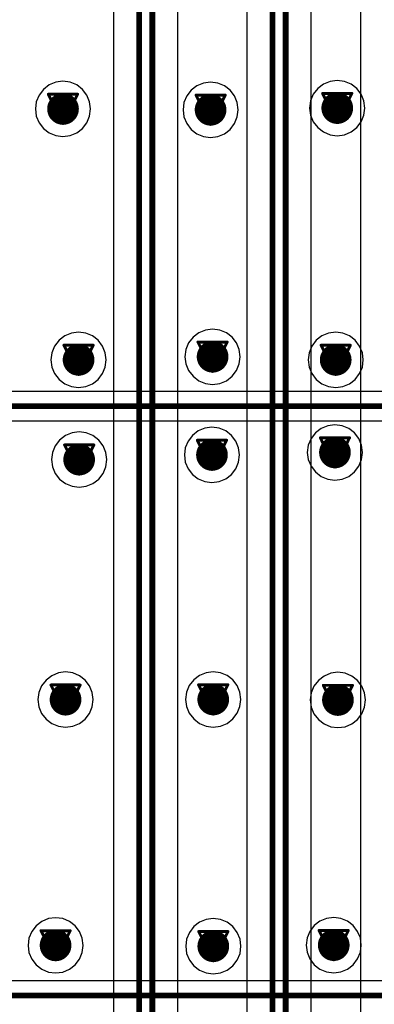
# Model space of a CAD drawing. Header units: millimetres. Extents: x 138 to 555, y 26 to 334.
# Tile 493 of 656: x 282 to 288, y 172 to 189. Entities that reach past the tile are written whole.
import ezdxf

# ---------------------------------------------------------------- set-up
doc = ezdxf.new("R2010")
doc.units = ezdxf.units.MM
for name, color, linetype in [('BottomLayer', 5, 'Continuous'), ('DrillDrawing', 1, 'Continuous'), ('MidLayer1', 16, 'Continuous'), ('MidLayer2', 76, 'Continuous'), ('MidLayer3', 90, 'Continuous'), ('MidLayer4', 156, 'Continuous'), ('MultiLayer', 9, 'Continuous'), ('TopLayer', 1, 'Continuous'), ('ViaHoleLayer', 16, 'Continuous')]:
    doc.layers.add(name, color=color, linetype=linetype)

msp = doc.modelspace()

# ---------------------------------------------------------------- linework, layer by layer
at = {"layer": 'BottomLayer'}
for p, q in [((318.027, 182.465), (268.01, 182.465)), ((268.007, 181.955), (318.027, 181.955)), ((330.784, 172.248), (269.165, 172.248))]:
    msp.add_line(p, q, dxfattribs=at)
at = {"layer": 'BottomLayer', "const_width": 0.275}
for points in [[(282.423, 187.363, 1), (282.698, 187.363, 1)], [(284.984, 187.348, 1), (285.259, 187.348, 1)], [(287.182, 187.378, 1), (287.457, 187.378, 1)], [(285.019, 183.067, 1), (285.294, 183.067, 1)], [(282.693, 183.013, 1), (282.968, 183.013, 1)], [(287.155, 183.013, 1), (287.43, 183.013, 1)], [(285.008, 181.365, 1), (285.283, 181.365, 1)], [(287.142, 181.408, 1), (287.417, 181.408, 1)], [(282.703, 181.284, 1), (282.978, 181.284, 1)], [(282.467, 177.123, 1), (282.742, 177.123, 1)], [(285.03, 177.126, 1), (285.305, 177.126, 1)], [(287.194, 177.117, 1), (287.469, 177.117, 1)], [(282.294, 172.863, 1), (282.569, 172.863, 1)], [(285.031, 172.848, 1), (285.306, 172.848, 1)], [(287.121, 172.867, 1), (287.396, 172.867, 1)]]:
    msp.add_lwpolyline(points, format="xyb", close=True, dxfattribs=at)
at = {"layer": 'BottomLayer', "const_width": 0.1}
for points in [[(268.007, 182.21), (318.462, 182.21)], [(269.165, 171.993), (331.219, 171.993)]]:
    msp.add_lwpolyline(points, dxfattribs=at)
at = {"layer": 'DrillDrawing', "const_width": 0.0508}
for points in [[(282.306, 187.617), (282.814, 187.617)], [(282.306, 187.617), (282.56, 187.109)], [(282.56, 187.109), (282.814, 187.617)], [(284.868, 187.602), (285.376, 187.602)], [(284.868, 187.602), (285.122, 187.094)], [(285.122, 187.094), (285.376, 187.602)], [(287.065, 187.632), (287.573, 187.632)], [(287.065, 187.632), (287.319, 187.124)], [(287.319, 187.124), (287.573, 187.632)], [(282.408, 187.515), (282.713, 187.515)], [(282.408, 187.515), (282.56, 187.211)], [(282.56, 187.211), (282.713, 187.515)], [(284.969, 187.5), (285.274, 187.5)], [(284.969, 187.5), (285.122, 187.196)], [(285.122, 187.196), (285.274, 187.5)], [(287.167, 187.531), (287.472, 187.531)], [(287.167, 187.531), (287.319, 187.226)], [(287.319, 187.226), (287.472, 187.531)], [(284.902, 183.321), (285.41, 183.321)], [(284.902, 183.321), (285.156, 182.813)], [(285.156, 182.813), (285.41, 183.321)], [(282.576, 183.267), (283.084, 183.267)], [(282.576, 183.267), (282.83, 182.759)], [(282.678, 183.166), (282.982, 183.166)], [(282.678, 183.166), (282.83, 182.861)], [(282.83, 182.759), (283.084, 183.267)], [(282.83, 182.861), (282.982, 183.166)], [(285.004, 183.22), (285.308, 183.22)], [(285.004, 183.22), (285.156, 182.915)], [(285.156, 182.915), (285.308, 183.22)], [(287.039, 183.267), (287.547, 183.267)], [(287.039, 183.267), (287.293, 182.759)], [(287.14, 183.166), (287.445, 183.166)], [(287.14, 183.166), (287.293, 182.861)], [(287.293, 182.759), (287.547, 183.267)], [(287.293, 182.861), (287.445, 183.166)], [(284.891, 181.619), (285.399, 181.619)], [(284.891, 181.619), (285.145, 181.111)], [(285.145, 181.111), (285.399, 181.619)], [(287.025, 181.662), (287.533, 181.662)], [(287.025, 181.662), (287.279, 181.154)], [(287.279, 181.154), (287.533, 181.662)], [(282.587, 181.538), (283.095, 181.538)], [(282.587, 181.538), (282.841, 181.03)], [(282.689, 181.436), (282.993, 181.436)], [(282.689, 181.436), (282.841, 181.132)], [(282.841, 181.03), (283.095, 181.538)], [(282.841, 181.132), (282.993, 181.436)], [(284.993, 181.517), (285.298, 181.517)], [(284.993, 181.517), (285.145, 181.213)], [(285.145, 181.213), (285.298, 181.517)], [(287.127, 181.56), (287.432, 181.56)], [(287.127, 181.56), (287.279, 181.256)], [(287.279, 181.256), (287.432, 181.56)], [(282.35, 177.377), (282.858, 177.377)], [(282.35, 177.377), (282.604, 176.869)], [(282.604, 176.869), (282.858, 177.377)], [(284.913, 177.38), (285.421, 177.38)], [(284.913, 177.38), (285.167, 176.872)], [(285.167, 176.872), (285.421, 177.38)], [(287.077, 177.371), (287.585, 177.371)], [(287.077, 177.371), (287.331, 176.863)], [(287.331, 176.863), (287.585, 177.371)], [(282.452, 177.276), (282.757, 177.276)], [(282.452, 177.276), (282.604, 176.971)], [(282.604, 176.971), (282.757, 177.276)], [(285.015, 177.278), (285.32, 177.278)], [(285.015, 177.278), (285.167, 176.974)], [(285.167, 176.974), (285.32, 177.278)], [(287.179, 177.27), (287.484, 177.27)], [(287.179, 177.27), (287.331, 176.965)], [(287.331, 176.965), (287.484, 177.27)], [(282.178, 173.117), (282.686, 173.117)], [(282.178, 173.117), (282.432, 172.609)], [(282.432, 172.609), (282.686, 173.117)], [(284.915, 173.102), (285.423, 173.102)], [(284.915, 173.102), (285.169, 172.594)], [(285.169, 172.594), (285.423, 173.102)], [(287.004, 173.121), (287.512, 173.121)], [(287.004, 173.121), (287.258, 172.613)], [(287.258, 172.613), (287.512, 173.121)], [(282.279, 173.015), (282.584, 173.015)], [(282.279, 173.015), (282.432, 172.71)], [(282.432, 172.71), (282.584, 173.015)], [(285.016, 173.001), (285.321, 173.001)], [(285.016, 173.001), (285.169, 172.696)], [(285.169, 172.696), (285.321, 173.001)], [(287.106, 173.019), (287.411, 173.019)], [(287.106, 173.019), (287.258, 172.714)], [(287.258, 172.714), (287.411, 173.019)]]:
    msp.add_lwpolyline(points, dxfattribs=at)
at = {"layer": 'DrillDrawing', "const_width": 0.0254}
for points in [[(282.294, 187.617, 1), (282.319, 187.617, 1)], [(282.294, 187.617, 1), (282.319, 187.617, 1)], [(282.802, 187.617, 1), (282.827, 187.617, 1)], [(282.802, 187.617, 1), (282.827, 187.617, 1)], [(284.855, 187.602, 1), (284.88, 187.602, 1)], [(284.855, 187.602, 1), (284.88, 187.602, 1)], [(285.363, 187.602, 1), (285.388, 187.602, 1)], [(285.363, 187.602, 1), (285.388, 187.602, 1)], [(287.053, 187.632, 1), (287.078, 187.632, 1)], [(287.053, 187.632, 1), (287.078, 187.632, 1)], [(287.561, 187.632, 1), (287.586, 187.632, 1)], [(287.561, 187.632, 1), (287.586, 187.632, 1)], [(282.395, 187.515, 1), (282.421, 187.515, 1)], [(282.395, 187.515, 1), (282.421, 187.515, 1)], [(282.7, 187.515, 1), (282.725, 187.515, 1)], [(282.7, 187.515, 1), (282.725, 187.515, 1)], [(284.957, 187.5, 1), (284.982, 187.5, 1)], [(284.957, 187.5, 1), (284.982, 187.5, 1)], [(285.261, 187.5, 1), (285.287, 187.5, 1)], [(285.261, 187.5, 1), (285.287, 187.5, 1)], [(287.154, 187.531, 1), (287.18, 187.531, 1)], [(287.154, 187.531, 1), (287.18, 187.531, 1)], [(287.459, 187.531, 1), (287.484, 187.531, 1)], [(287.459, 187.531, 1), (287.484, 187.531, 1)], [(287.307, 187.226, 1), (287.332, 187.226, 1)], [(287.307, 187.226, 1), (287.332, 187.226, 1)], [(282.548, 187.211, 1), (282.573, 187.211, 1)], [(282.548, 187.211, 1), (282.573, 187.211, 1)], [(282.548, 187.109, 1), (282.573, 187.109, 1)], [(282.548, 187.109, 1), (282.573, 187.109, 1)], [(285.109, 187.196, 1), (285.134, 187.196, 1)], [(285.109, 187.196, 1), (285.134, 187.196, 1)], [(285.109, 187.094, 1), (285.134, 187.094, 1)], [(285.109, 187.094, 1), (285.134, 187.094, 1)], [(287.307, 187.124, 1), (287.332, 187.124, 1)], [(287.307, 187.124, 1), (287.332, 187.124, 1)], [(284.889, 183.321, 1), (284.915, 183.321, 1)], [(284.889, 183.321, 1), (284.915, 183.321, 1)], [(285.397, 183.321, 1), (285.423, 183.321, 1)], [(285.397, 183.321, 1), (285.423, 183.321, 1)], [(282.563, 183.267, 1), (282.589, 183.267, 1)], [(282.563, 183.267, 1), (282.589, 183.267, 1)], [(282.665, 183.166, 1), (282.69, 183.166, 1)], [(282.665, 183.166, 1), (282.69, 183.166, 1)], [(282.97, 183.166, 1), (282.995, 183.166, 1)], [(282.97, 183.166, 1), (282.995, 183.166, 1)], [(283.071, 183.267, 1), (283.097, 183.267, 1)], [(283.071, 183.267, 1), (283.097, 183.267, 1)], [(284.991, 183.22, 1), (285.016, 183.22, 1)], [(284.991, 183.22, 1), (285.016, 183.22, 1)], [(285.296, 183.22, 1), (285.321, 183.22, 1)], [(285.296, 183.22, 1), (285.321, 183.22, 1)], [(287.026, 183.267, 1), (287.051, 183.267, 1)], [(287.026, 183.267, 1), (287.051, 183.267, 1)], [(287.128, 183.166, 1), (287.153, 183.166, 1)], [(287.128, 183.166, 1), (287.153, 183.166, 1)], [(287.432, 183.166, 1), (287.458, 183.166, 1)], [(287.432, 183.166, 1), (287.458, 183.166, 1)], [(287.534, 183.267, 1), (287.559, 183.267, 1)], [(287.534, 183.267, 1), (287.559, 183.267, 1)], [(282.817, 182.861, 1), (282.843, 182.861, 1)], [(282.817, 182.861, 1), (282.843, 182.861, 1)], [(285.143, 182.915, 1), (285.169, 182.915, 1)], [(285.143, 182.915, 1), (285.169, 182.915, 1)], [(285.143, 182.813, 1), (285.169, 182.813, 1)], [(285.143, 182.813, 1), (285.169, 182.813, 1)], [(287.28, 182.861, 1), (287.305, 182.861, 1)], [(287.28, 182.861, 1), (287.305, 182.861, 1)], [(282.817, 182.759, 1), (282.843, 182.759, 1)], [(282.817, 182.759, 1), (282.843, 182.759, 1)], [(287.28, 182.759, 1), (287.305, 182.759, 1)], [(287.28, 182.759, 1), (287.305, 182.759, 1)], [(284.879, 181.619, 1), (284.904, 181.619, 1)], [(284.879, 181.619, 1), (284.904, 181.619, 1)], [(285.387, 181.619, 1), (285.412, 181.619, 1)], [(285.387, 181.619, 1), (285.412, 181.619, 1)], [(287.013, 181.662, 1), (287.038, 181.662, 1)], [(287.013, 181.662, 1), (287.038, 181.662, 1)], [(287.521, 181.662, 1), (287.546, 181.662, 1)], [(287.521, 181.662, 1), (287.546, 181.662, 1)], [(282.574, 181.538, 1), (282.6, 181.538, 1)], [(282.574, 181.538, 1), (282.6, 181.538, 1)], [(282.676, 181.436, 1), (282.701, 181.436, 1)], [(282.676, 181.436, 1), (282.701, 181.436, 1)], [(282.981, 181.436, 1), (283.006, 181.436, 1)], [(282.981, 181.436, 1), (283.006, 181.436, 1)], [(283.082, 181.538, 1), (283.108, 181.538, 1)], [(283.082, 181.538, 1), (283.108, 181.538, 1)], [(284.98, 181.517, 1), (285.006, 181.517, 1)], [(284.98, 181.517, 1), (285.006, 181.517, 1)], [(285.285, 181.517, 1), (285.31, 181.517, 1)], [(285.285, 181.517, 1), (285.31, 181.517, 1)], [(287.114, 181.56, 1), (287.14, 181.56, 1)], [(287.114, 181.56, 1), (287.14, 181.56, 1)], [(287.419, 181.56, 1), (287.445, 181.56, 1)], [(287.419, 181.56, 1), (287.445, 181.56, 1)], [(287.267, 181.256, 1), (287.292, 181.256, 1)], [(287.267, 181.256, 1), (287.292, 181.256, 1)], [(282.828, 181.132, 1), (282.854, 181.132, 1)], [(282.828, 181.132, 1), (282.854, 181.132, 1)], [(285.133, 181.213, 1), (285.158, 181.213, 1)], [(285.133, 181.213, 1), (285.158, 181.213, 1)], [(285.133, 181.111, 1), (285.158, 181.111, 1)], [(285.133, 181.111, 1), (285.158, 181.111, 1)], [(287.267, 181.154, 1), (287.292, 181.154, 1)], [(287.267, 181.154, 1), (287.292, 181.154, 1)], [(282.828, 181.03, 1), (282.854, 181.03, 1)], [(282.828, 181.03, 1), (282.854, 181.03, 1)], [(282.338, 177.377, 1), (282.363, 177.377, 1)], [(282.338, 177.377, 1), (282.363, 177.377, 1)], [(282.846, 177.377, 1), (282.871, 177.377, 1)], [(282.846, 177.377, 1), (282.871, 177.377, 1)], [(284.9, 177.38, 1), (284.926, 177.38, 1)], [(284.9, 177.38, 1), (284.926, 177.38, 1)], [(285.408, 177.38, 1), (285.434, 177.38, 1)], [(285.408, 177.38, 1), (285.434, 177.38, 1)], [(287.065, 177.371, 1), (287.09, 177.371, 1)], [(287.065, 177.371, 1), (287.09, 177.371, 1)], [(287.573, 177.371, 1), (287.598, 177.371, 1)], [(287.573, 177.371, 1), (287.598, 177.371, 1)], [(282.439, 177.276, 1), (282.465, 177.276, 1)], [(282.439, 177.276, 1), (282.465, 177.276, 1)], [(282.744, 177.276, 1), (282.769, 177.276, 1)], [(282.744, 177.276, 1), (282.769, 177.276, 1)], [(285.002, 177.278, 1), (285.027, 177.278, 1)], [(285.002, 177.278, 1), (285.027, 177.278, 1)], [(285.307, 177.278, 1), (285.332, 177.278, 1)], [(285.307, 177.278, 1), (285.332, 177.278, 1)], [(287.166, 177.27, 1), (287.192, 177.27, 1)], [(287.166, 177.27, 1), (287.192, 177.27, 1)], [(287.471, 177.27, 1), (287.496, 177.27, 1)], [(287.471, 177.27, 1), (287.496, 177.27, 1)], [(282.592, 176.971, 1), (282.617, 176.971, 1)], [(282.592, 176.971, 1), (282.617, 176.971, 1)], [(282.592, 176.869, 1), (282.617, 176.869, 1)], [(282.592, 176.869, 1), (282.617, 176.869, 1)], [(285.154, 176.974, 1), (285.18, 176.974, 1)], [(285.154, 176.974, 1), (285.18, 176.974, 1)], [(285.154, 176.872, 1), (285.18, 176.872, 1)], [(285.154, 176.872, 1), (285.18, 176.872, 1)], [(287.319, 176.965, 1), (287.344, 176.965, 1)], [(287.319, 176.965, 1), (287.344, 176.965, 1)], [(287.319, 176.863, 1), (287.344, 176.863, 1)], [(287.319, 176.863, 1), (287.344, 176.863, 1)], [(282.165, 173.117, 1), (282.19, 173.117, 1)], [(282.165, 173.117, 1), (282.19, 173.117, 1)], [(282.673, 173.117, 1), (282.698, 173.117, 1)], [(282.673, 173.117, 1), (282.698, 173.117, 1)], [(284.902, 173.102, 1), (284.927, 173.102, 1)], [(284.902, 173.102, 1), (284.927, 173.102, 1)], [(285.41, 173.102, 1), (285.435, 173.102, 1)], [(285.41, 173.102, 1), (285.435, 173.102, 1)], [(286.991, 173.121, 1), (287.017, 173.121, 1)], [(286.991, 173.121, 1), (287.017, 173.121, 1)], [(287.499, 173.121, 1), (287.525, 173.121, 1)], [(287.499, 173.121, 1), (287.525, 173.121, 1)], [(282.267, 173.015, 1), (282.292, 173.015, 1)], [(282.267, 173.015, 1), (282.292, 173.015, 1)], [(282.571, 173.015, 1), (282.597, 173.015, 1)], [(282.571, 173.015, 1), (282.597, 173.015, 1)], [(285.004, 173.001, 1), (285.029, 173.001, 1)], [(285.004, 173.001, 1), (285.029, 173.001, 1)], [(285.308, 173.001, 1), (285.334, 173.001, 1)], [(285.308, 173.001, 1), (285.334, 173.001, 1)], [(287.093, 173.019, 1), (287.118, 173.019, 1)], [(287.093, 173.019, 1), (287.118, 173.019, 1)], [(287.398, 173.019, 1), (287.423, 173.019, 1)], [(287.398, 173.019, 1), (287.423, 173.019, 1)], [(287.245, 172.714, 1), (287.271, 172.714, 1)], [(287.245, 172.714, 1), (287.271, 172.714, 1)], [(282.419, 172.71, 1), (282.444, 172.71, 1)], [(282.419, 172.71, 1), (282.444, 172.71, 1)], [(282.419, 172.609, 1), (282.444, 172.609, 1)], [(282.419, 172.609, 1), (282.444, 172.609, 1)], [(285.156, 172.696, 1), (285.181, 172.696, 1)], [(285.156, 172.696, 1), (285.181, 172.696, 1)], [(285.156, 172.594, 1), (285.181, 172.594, 1)], [(285.156, 172.594, 1), (285.181, 172.594, 1)], [(287.245, 172.613, 1), (287.271, 172.613, 1)], [(287.245, 172.613, 1), (287.271, 172.613, 1)]]:
    msp.add_lwpolyline(points, format="xyb", close=True, dxfattribs=at)
at = {"layer": 'MidLayer1'}
for p, q in [((282.321, 187.778), (282.221, 187.702)), ((282.436, 187.826), (282.321, 187.778)), ((282.56, 187.842), (282.436, 187.826)), ((282.684, 187.826), (282.56, 187.842)), ((282.8, 187.778), (282.684, 187.826)), ((282.899, 187.702), (282.8, 187.778)), ((284.882, 187.763), (284.783, 187.687)), ((284.998, 187.811), (284.882, 187.763)), ((285.122, 187.827), (284.998, 187.811)), ((285.246, 187.811), (285.122, 187.827)), ((285.361, 187.763), (285.246, 187.811)), ((285.46, 187.687), (285.361, 187.763)), ((287.08, 187.793), (286.981, 187.717)), ((287.195, 187.841), (287.08, 187.793)), ((287.319, 187.857), (287.195, 187.841)), ((287.443, 187.841), (287.319, 187.857)), ((287.559, 187.793), (287.443, 187.841)), ((287.658, 187.717), (287.559, 187.793)), ((282.145, 187.603), (282.097, 187.487)), ((282.221, 187.702), (282.145, 187.603)), ((282.975, 187.603), (282.899, 187.702)), ((283.023, 187.487), (282.975, 187.603)), ((284.707, 187.587), (284.659, 187.472)), ((284.783, 187.687), (284.707, 187.587)), ((285.537, 187.587), (285.46, 187.687)), ((285.584, 187.472), (285.537, 187.587)), ((286.904, 187.618), (286.857, 187.502)), ((286.981, 187.717), (286.904, 187.618)), ((287.734, 187.618), (287.658, 187.717)), ((287.782, 187.502), (287.734, 187.618)), ((282.097, 187.487), (282.081, 187.363)), ((283.039, 187.363), (283.023, 187.487)), ((284.659, 187.472), (284.643, 187.348)), ((285.601, 187.348), (285.584, 187.472)), ((286.857, 187.502), (286.84, 187.378)), ((287.798, 187.378), (287.782, 187.502)), ((282.081, 187.363), (282.097, 187.239)), ((283.023, 187.239), (283.039, 187.363)), ((284.643, 187.348), (284.659, 187.224)), ((285.584, 187.224), (285.601, 187.348)), ((286.84, 187.378), (286.857, 187.254)), ((286.857, 187.254), (286.904, 187.139)), ((287.734, 187.139), (287.782, 187.254)), ((287.782, 187.254), (287.798, 187.378)), ((282.097, 187.239), (282.145, 187.124)), ((282.145, 187.124), (282.221, 187.024)), ((282.899, 187.024), (282.975, 187.124)), ((282.975, 187.124), (283.023, 187.239)), ((284.659, 187.224), (284.707, 187.108)), ((284.707, 187.108), (284.783, 187.009)), ((285.46, 187.009), (285.537, 187.108)), ((285.537, 187.108), (285.584, 187.224)), ((286.904, 187.139), (286.981, 187.039)), ((287.658, 187.039), (287.734, 187.139)), ((282.221, 187.024), (282.321, 186.948)), ((282.321, 186.948), (282.436, 186.9)), ((282.684, 186.9), (282.8, 186.948)), ((282.8, 186.948), (282.899, 187.024)), ((284.783, 187.009), (284.882, 186.933)), ((284.882, 186.933), (284.998, 186.885)), ((285.246, 186.885), (285.361, 186.933)), ((285.361, 186.933), (285.46, 187.009)), ((286.981, 187.039), (287.08, 186.963)), ((287.08, 186.963), (287.195, 186.915)), ((287.195, 186.915), (287.319, 186.899)), ((287.319, 186.899), (287.443, 186.915)), ((287.443, 186.915), (287.559, 186.963)), ((287.559, 186.963), (287.658, 187.039)), ((282.436, 186.9), (282.56, 186.884)), ((282.56, 186.884), (282.684, 186.9)), ((284.998, 186.885), (285.122, 186.869)), ((285.122, 186.869), (285.246, 186.885)), ((282.83, 183.492), (282.706, 183.476)), ((282.954, 183.476), (282.83, 183.492)), ((285.032, 183.53), (284.917, 183.482)), ((285.156, 183.546), (285.032, 183.53)), ((285.28, 183.53), (285.156, 183.546)), ((285.396, 183.482), (285.28, 183.53)), ((287.293, 183.492), (287.169, 183.476)), ((287.417, 183.476), (287.293, 183.492)), ((282.491, 183.352), (282.415, 183.253)), ((282.59, 183.428), (282.491, 183.352)), ((282.706, 183.476), (282.59, 183.428)), ((283.07, 183.428), (282.954, 183.476)), ((283.169, 183.352), (283.07, 183.428)), ((283.245, 183.253), (283.169, 183.352)), ((284.817, 183.406), (284.741, 183.307)), ((284.917, 183.482), (284.817, 183.406)), ((285.495, 183.406), (285.396, 183.482)), ((285.571, 183.307), (285.495, 183.406)), ((286.954, 183.352), (286.878, 183.253)), ((287.053, 183.428), (286.954, 183.352)), ((287.169, 183.476), (287.053, 183.428)), ((287.532, 183.428), (287.417, 183.476)), ((287.632, 183.352), (287.532, 183.428)), ((287.708, 183.253), (287.632, 183.352)), ((282.415, 183.253), (282.367, 183.137)), ((283.293, 183.137), (283.245, 183.253)), ((284.693, 183.191), (284.677, 183.067)), ((284.741, 183.307), (284.693, 183.191)), ((285.619, 183.191), (285.571, 183.307)), ((285.635, 183.067), (285.619, 183.191)), ((286.878, 183.253), (286.83, 183.137)), ((287.756, 183.137), (287.708, 183.253)), ((282.367, 183.137), (282.351, 183.013)), ((282.351, 183.013), (282.367, 182.889)), ((283.309, 183.013), (283.293, 183.137)), ((283.293, 182.889), (283.309, 183.013)), ((284.677, 183.067), (284.693, 182.943)), ((285.619, 182.943), (285.635, 183.067)), ((286.83, 183.137), (286.814, 183.013)), ((286.814, 183.013), (286.83, 182.889)), ((287.772, 183.013), (287.756, 183.137)), ((287.756, 182.889), (287.772, 183.013)), ((282.367, 182.889), (282.415, 182.774)), ((283.245, 182.774), (283.293, 182.889)), ((284.693, 182.943), (284.741, 182.828)), ((284.741, 182.828), (284.817, 182.729)), ((285.495, 182.729), (285.571, 182.828)), ((285.571, 182.828), (285.619, 182.943)), ((286.83, 182.889), (286.878, 182.774)), ((287.708, 182.774), (287.756, 182.889)), ((282.415, 182.774), (282.491, 182.674)), ((282.491, 182.674), (282.59, 182.598)), ((283.07, 182.598), (283.169, 182.674)), ((283.169, 182.674), (283.245, 182.774)), ((284.817, 182.729), (284.917, 182.652)), ((284.917, 182.652), (285.032, 182.605)), ((285.28, 182.605), (285.396, 182.652)), ((285.396, 182.652), (285.495, 182.729)), ((286.878, 182.774), (286.954, 182.674)), ((286.954, 182.674), (287.053, 182.598)), ((287.532, 182.598), (287.632, 182.674)), ((287.632, 182.674), (287.708, 182.774)), ((282.59, 182.598), (282.706, 182.55)), ((282.706, 182.55), (282.83, 182.534)), ((282.83, 182.534), (282.954, 182.55)), ((282.954, 182.55), (283.07, 182.598)), ((285.032, 182.605), (285.156, 182.588)), ((285.156, 182.588), (285.28, 182.605)), ((287.053, 182.598), (287.169, 182.55)), ((287.169, 182.55), (287.293, 182.534)), ((287.293, 182.534), (287.417, 182.55)), ((287.417, 182.55), (287.532, 182.598)), ((285.021, 181.828), (284.906, 181.78)), ((285.145, 181.844), (285.021, 181.828)), ((285.269, 181.828), (285.145, 181.844)), ((285.385, 181.78), (285.269, 181.828)), ((287.04, 181.823), (286.941, 181.747)), ((287.155, 181.871), (287.04, 181.823)), ((287.279, 181.887), (287.155, 181.871)), ((287.403, 181.871), (287.279, 181.887)), ((287.519, 181.823), (287.403, 181.871)), ((287.618, 181.747), (287.519, 181.823)), ((282.502, 181.623), (282.426, 181.524)), ((282.601, 181.699), (282.502, 181.623)), ((282.717, 181.747), (282.601, 181.699)), ((282.841, 181.763), (282.717, 181.747)), ((282.965, 181.747), (282.841, 181.763)), ((283.08, 181.699), (282.965, 181.747)), ((283.18, 181.623), (283.08, 181.699)), ((283.256, 181.524), (283.18, 181.623)), ((284.807, 181.704), (284.73, 181.605)), ((284.906, 181.78), (284.807, 181.704)), ((285.484, 181.704), (285.385, 181.78)), ((285.56, 181.605), (285.484, 181.704)), ((286.865, 181.648), (286.817, 181.532)), ((286.941, 181.747), (286.865, 181.648)), ((287.694, 181.648), (287.618, 181.747)), ((287.742, 181.532), (287.694, 181.648)), ((282.426, 181.524), (282.378, 181.408)), ((283.304, 181.408), (283.256, 181.524)), ((284.683, 181.489), (284.666, 181.365)), ((284.73, 181.605), (284.683, 181.489)), ((285.608, 181.489), (285.56, 181.605)), ((285.624, 181.365), (285.608, 181.489)), ((286.817, 181.532), (286.8, 181.408)), ((287.759, 181.408), (287.742, 181.532)), ((282.378, 181.408), (282.362, 181.284)), ((282.362, 181.284), (282.378, 181.16)), ((283.32, 181.284), (283.304, 181.408)), ((283.304, 181.16), (283.32, 181.284)), ((284.666, 181.365), (284.683, 181.241)), ((285.608, 181.241), (285.624, 181.365)), ((286.8, 181.408), (286.817, 181.284)), ((286.817, 181.284), (286.865, 181.168)), ((287.694, 181.168), (287.742, 181.284)), ((287.742, 181.284), (287.759, 181.408)), ((282.378, 181.16), (282.426, 181.044)), ((283.256, 181.044), (283.304, 181.16)), ((284.683, 181.241), (284.73, 181.125)), ((284.73, 181.125), (284.807, 181.026)), ((285.484, 181.026), (285.56, 181.125)), ((285.56, 181.125), (285.608, 181.241)), ((286.865, 181.168), (286.941, 181.069)), ((287.618, 181.069), (287.694, 181.168)), ((282.426, 181.044), (282.502, 180.945)), ((282.502, 180.945), (282.601, 180.869)), ((283.08, 180.869), (283.18, 180.945)), ((283.18, 180.945), (283.256, 181.044)), ((284.807, 181.026), (284.906, 180.95)), ((284.906, 180.95), (285.021, 180.902)), ((285.269, 180.902), (285.385, 180.95)), ((285.385, 180.95), (285.484, 181.026)), ((286.941, 181.069), (287.04, 180.993)), ((287.04, 180.993), (287.155, 180.945)), ((287.155, 180.945), (287.279, 180.929)), ((287.279, 180.929), (287.403, 180.945)), ((287.403, 180.945), (287.519, 180.993)), ((287.519, 180.993), (287.618, 181.069)), ((282.601, 180.869), (282.717, 180.821)), ((282.717, 180.821), (282.841, 180.805)), ((282.841, 180.805), (282.965, 180.821)), ((282.965, 180.821), (283.08, 180.869)), ((285.021, 180.902), (285.145, 180.886)), ((285.145, 180.886), (285.269, 180.902)), ((282.365, 177.538), (282.266, 177.462)), ((282.48, 177.586), (282.365, 177.538)), ((282.604, 177.602), (282.48, 177.586)), ((282.728, 177.586), (282.604, 177.602)), ((282.844, 177.538), (282.728, 177.586)), ((282.943, 177.462), (282.844, 177.538)), ((284.928, 177.541), (284.828, 177.465)), ((285.043, 177.589), (284.928, 177.541)), ((285.167, 177.605), (285.043, 177.589)), ((285.291, 177.589), (285.167, 177.605)), ((285.407, 177.541), (285.291, 177.589)), ((285.506, 177.465), (285.407, 177.541)), ((287.092, 177.532), (286.993, 177.456)), ((287.207, 177.58), (287.092, 177.532)), ((287.331, 177.596), (287.207, 177.58)), ((287.455, 177.58), (287.331, 177.596)), ((287.571, 177.532), (287.455, 177.58)), ((287.67, 177.456), (287.571, 177.532)), ((282.189, 177.363), (282.142, 177.247)), ((282.266, 177.462), (282.189, 177.363)), ((283.019, 177.363), (282.943, 177.462)), ((283.067, 177.247), (283.019, 177.363)), ((284.752, 177.366), (284.704, 177.25)), ((284.828, 177.465), (284.752, 177.366)), ((285.582, 177.366), (285.506, 177.465)), ((285.63, 177.25), (285.582, 177.366)), ((286.916, 177.357), (286.869, 177.241)), ((286.993, 177.456), (286.916, 177.357)), ((287.746, 177.357), (287.67, 177.456)), ((287.794, 177.241), (287.746, 177.357)), ((282.142, 177.247), (282.125, 177.123)), ((283.083, 177.123), (283.067, 177.247)), ((284.704, 177.25), (284.688, 177.126)), ((285.646, 177.126), (285.63, 177.25)), ((286.869, 177.241), (286.852, 177.117)), ((287.81, 177.117), (287.794, 177.241)), ((282.125, 177.123), (282.142, 176.999)), ((283.067, 176.999), (283.083, 177.123)), ((284.688, 177.126), (284.704, 177.002)), ((285.63, 177.002), (285.646, 177.126)), ((286.852, 177.117), (286.869, 176.993)), ((287.794, 176.993), (287.81, 177.117)), ((282.142, 176.999), (282.189, 176.884)), ((282.189, 176.884), (282.266, 176.784)), ((282.943, 176.784), (283.019, 176.884)), ((283.019, 176.884), (283.067, 176.999)), ((284.704, 177.002), (284.752, 176.887)), ((284.752, 176.887), (284.828, 176.787)), ((285.506, 176.787), (285.582, 176.887)), ((285.582, 176.887), (285.63, 177.002)), ((286.869, 176.993), (286.916, 176.878)), ((286.916, 176.878), (286.993, 176.778)), ((287.67, 176.778), (287.746, 176.878)), ((287.746, 176.878), (287.794, 176.993)), ((282.266, 176.784), (282.365, 176.708)), ((282.365, 176.708), (282.48, 176.66)), ((282.728, 176.66), (282.844, 176.708)), ((282.844, 176.708), (282.943, 176.784)), ((284.828, 176.787), (284.928, 176.711)), ((284.928, 176.711), (285.043, 176.663)), ((285.043, 176.663), (285.167, 176.647)), ((285.167, 176.647), (285.291, 176.663)), ((285.291, 176.663), (285.407, 176.711)), ((285.407, 176.711), (285.506, 176.787)), ((286.993, 176.778), (287.092, 176.702)), ((287.092, 176.702), (287.207, 176.654)), ((287.455, 176.654), (287.571, 176.702)), ((287.571, 176.702), (287.67, 176.778)), ((282.48, 176.66), (282.604, 176.644)), ((282.604, 176.644), (282.728, 176.66)), ((287.207, 176.654), (287.331, 176.638)), ((287.331, 176.638), (287.455, 176.654)), ((282.192, 173.278), (282.093, 173.202)), ((282.308, 173.326), (282.192, 173.278)), ((282.432, 173.342), (282.308, 173.326)), ((282.556, 173.326), (282.432, 173.342)), ((282.671, 173.278), (282.556, 173.326)), ((282.771, 173.202), (282.671, 173.278)), ((284.929, 173.263), (284.83, 173.187)), ((285.045, 173.311), (284.929, 173.263)), ((285.169, 173.328), (285.045, 173.311)), ((285.293, 173.311), (285.169, 173.328)), ((285.408, 173.263), (285.293, 173.311)), ((285.508, 173.187), (285.408, 173.263)), ((287.019, 173.282), (286.919, 173.205)), ((287.134, 173.329), (287.019, 173.282)), ((287.258, 173.346), (287.134, 173.329)), ((287.382, 173.329), (287.258, 173.346)), ((287.498, 173.282), (287.382, 173.329)), ((287.597, 173.205), (287.498, 173.282)), ((282.017, 173.102), (281.969, 172.987)), ((282.093, 173.202), (282.017, 173.102)), ((282.847, 173.102), (282.771, 173.202)), ((282.895, 172.987), (282.847, 173.102)), ((284.754, 173.088), (284.706, 172.972)), ((284.83, 173.187), (284.754, 173.088)), ((285.584, 173.088), (285.508, 173.187)), ((285.632, 172.972), (285.584, 173.088)), ((286.843, 173.106), (286.795, 172.991)), ((286.919, 173.205), (286.843, 173.106)), ((287.673, 173.106), (287.597, 173.205)), ((287.721, 172.991), (287.673, 173.106)), ((281.969, 172.987), (281.953, 172.863)), ((282.911, 172.863), (282.895, 172.987)), ((284.706, 172.972), (284.69, 172.848)), ((285.648, 172.848), (285.632, 172.972)), ((286.795, 172.991), (286.779, 172.867)), ((287.737, 172.867), (287.721, 172.991)), ((281.953, 172.863), (281.969, 172.739)), ((281.969, 172.739), (282.017, 172.623)), ((282.847, 172.623), (282.895, 172.739)), ((282.895, 172.739), (282.911, 172.863)), ((284.69, 172.848), (284.706, 172.724)), ((285.632, 172.724), (285.648, 172.848)), ((286.779, 172.867), (286.795, 172.743)), ((286.795, 172.743), (286.843, 172.627)), ((287.673, 172.627), (287.721, 172.743)), ((287.721, 172.743), (287.737, 172.867)), ((282.017, 172.623), (282.093, 172.524)), ((282.771, 172.524), (282.847, 172.623)), ((284.706, 172.724), (284.754, 172.609)), ((284.754, 172.609), (284.83, 172.51)), ((285.508, 172.51), (285.584, 172.609)), ((285.584, 172.609), (285.632, 172.724)), ((286.843, 172.627), (286.919, 172.528)), ((287.597, 172.528), (287.673, 172.627)), ((282.093, 172.524), (282.192, 172.448)), ((282.192, 172.448), (282.308, 172.4)), ((282.308, 172.4), (282.432, 172.384)), ((282.432, 172.384), (282.556, 172.4)), ((282.556, 172.4), (282.671, 172.448)), ((282.671, 172.448), (282.771, 172.524)), ((284.83, 172.51), (284.929, 172.434)), ((284.929, 172.434), (285.045, 172.386)), ((285.293, 172.386), (285.408, 172.434)), ((285.408, 172.434), (285.508, 172.51)), ((286.919, 172.528), (287.019, 172.452)), ((287.019, 172.452), (287.134, 172.404)), ((287.134, 172.404), (287.258, 172.388)), ((287.258, 172.388), (287.382, 172.404)), ((287.382, 172.404), (287.498, 172.452)), ((287.498, 172.452), (287.597, 172.528)), ((285.045, 172.386), (285.169, 172.369)), ((285.169, 172.369), (285.293, 172.386))]:
    msp.add_line(p, q, dxfattribs=at)
at = {"layer": 'MidLayer1', "const_width": 0.275}
for points in [[(282.423, 187.363, 1), (282.698, 187.363, 1)], [(284.984, 187.348, 1), (285.259, 187.348, 1)], [(287.182, 187.378, 1), (287.457, 187.378, 1)], [(285.019, 183.067, 1), (285.294, 183.067, 1)], [(282.693, 183.013, 1), (282.968, 183.013, 1)], [(287.155, 183.013, 1), (287.43, 183.013, 1)], [(285.008, 181.365, 1), (285.283, 181.365, 1)], [(287.142, 181.408, 1), (287.417, 181.408, 1)], [(282.703, 181.284, 1), (282.978, 181.284, 1)], [(282.467, 177.123, 1), (282.742, 177.123, 1)], [(285.03, 177.126, 1), (285.305, 177.126, 1)], [(287.194, 177.117, 1), (287.469, 177.117, 1)], [(282.294, 172.863, 1), (282.569, 172.863, 1)], [(285.031, 172.848, 1), (285.306, 172.848, 1)], [(287.121, 172.867, 1), (287.396, 172.867, 1)]]:
    msp.add_lwpolyline(points, format="xyb", close=True, dxfattribs=at)
at = {"layer": 'MidLayer2', "const_width": 0.275}
for points in [[(282.423, 187.363, 1), (282.698, 187.363, 1)], [(284.984, 187.348, 1), (285.259, 187.348, 1)], [(287.182, 187.378, 1), (287.457, 187.378, 1)], [(285.019, 183.067, 1), (285.294, 183.067, 1)], [(282.693, 183.013, 1), (282.968, 183.013, 1)], [(287.155, 183.013, 1), (287.43, 183.013, 1)], [(285.008, 181.365, 1), (285.283, 181.365, 1)], [(287.142, 181.408, 1), (287.417, 181.408, 1)], [(282.703, 181.284, 1), (282.978, 181.284, 1)], [(282.467, 177.123, 1), (282.742, 177.123, 1)], [(285.03, 177.126, 1), (285.305, 177.126, 1)], [(287.194, 177.117, 1), (287.469, 177.117, 1)], [(282.294, 172.863, 1), (282.569, 172.863, 1)], [(285.031, 172.848, 1), (285.306, 172.848, 1)], [(287.121, 172.867, 1), (287.396, 172.867, 1)]]:
    msp.add_lwpolyline(points, format="xyb", close=True, dxfattribs=at)
at = {"layer": 'MidLayer3', "const_width": 0.275}
for points in [[(282.423, 187.363, 1), (282.698, 187.363, 1)], [(284.984, 187.348, 1), (285.259, 187.348, 1)], [(287.182, 187.378, 1), (287.457, 187.378, 1)], [(285.019, 183.067, 1), (285.294, 183.067, 1)], [(282.693, 183.013, 1), (282.968, 183.013, 1)], [(287.155, 183.013, 1), (287.43, 183.013, 1)], [(285.008, 181.365, 1), (285.283, 181.365, 1)], [(287.142, 181.408, 1), (287.417, 181.408, 1)], [(282.703, 181.284, 1), (282.978, 181.284, 1)], [(282.467, 177.123, 1), (282.742, 177.123, 1)], [(285.03, 177.126, 1), (285.305, 177.126, 1)], [(287.194, 177.117, 1), (287.469, 177.117, 1)], [(282.294, 172.863, 1), (282.569, 172.863, 1)], [(285.031, 172.848, 1), (285.306, 172.848, 1)], [(287.121, 172.867, 1), (287.396, 172.867, 1)]]:
    msp.add_lwpolyline(points, format="xyb", close=True, dxfattribs=at)
at = {"layer": 'MidLayer4'}
for p, q in [((282.321, 187.778), (282.221, 187.702)), ((282.436, 187.826), (282.321, 187.778)), ((282.56, 187.842), (282.436, 187.826)), ((282.684, 187.826), (282.56, 187.842)), ((282.8, 187.778), (282.684, 187.826)), ((282.899, 187.702), (282.8, 187.778)), ((284.882, 187.763), (284.783, 187.687)), ((284.998, 187.811), (284.882, 187.763)), ((285.122, 187.827), (284.998, 187.811)), ((285.246, 187.811), (285.122, 187.827)), ((285.361, 187.763), (285.246, 187.811)), ((285.46, 187.687), (285.361, 187.763)), ((287.08, 187.793), (286.981, 187.717)), ((287.195, 187.841), (287.08, 187.793)), ((287.319, 187.857), (287.195, 187.841)), ((287.443, 187.841), (287.319, 187.857)), ((287.559, 187.793), (287.443, 187.841)), ((287.658, 187.717), (287.559, 187.793)), ((282.145, 187.603), (282.097, 187.487)), ((282.221, 187.702), (282.145, 187.603)), ((282.975, 187.603), (282.899, 187.702)), ((283.023, 187.487), (282.975, 187.603)), ((284.707, 187.587), (284.659, 187.472)), ((284.783, 187.687), (284.707, 187.587)), ((285.537, 187.587), (285.46, 187.687)), ((285.584, 187.472), (285.537, 187.587)), ((286.904, 187.618), (286.857, 187.502)), ((286.981, 187.717), (286.904, 187.618)), ((287.734, 187.618), (287.658, 187.717)), ((287.782, 187.502), (287.734, 187.618)), ((282.097, 187.487), (282.081, 187.363)), ((283.039, 187.363), (283.023, 187.487)), ((284.659, 187.472), (284.643, 187.348)), ((285.601, 187.348), (285.584, 187.472)), ((286.857, 187.502), (286.84, 187.378)), ((287.798, 187.378), (287.782, 187.502)), ((282.081, 187.363), (282.097, 187.239)), ((283.023, 187.239), (283.039, 187.363)), ((284.643, 187.348), (284.659, 187.224)), ((285.584, 187.224), (285.601, 187.348)), ((286.84, 187.378), (286.857, 187.254)), ((286.857, 187.254), (286.904, 187.139)), ((287.734, 187.139), (287.782, 187.254)), ((287.782, 187.254), (287.798, 187.378)), ((282.097, 187.239), (282.145, 187.124)), ((282.145, 187.124), (282.221, 187.024)), ((282.899, 187.024), (282.975, 187.124)), ((282.975, 187.124), (283.023, 187.239)), ((284.659, 187.224), (284.707, 187.108)), ((284.707, 187.108), (284.783, 187.009)), ((285.46, 187.009), (285.537, 187.108)), ((285.537, 187.108), (285.584, 187.224)), ((286.904, 187.139), (286.981, 187.039)), ((287.658, 187.039), (287.734, 187.139)), ((282.221, 187.024), (282.321, 186.948)), ((282.321, 186.948), (282.436, 186.9)), ((282.684, 186.9), (282.8, 186.948)), ((282.8, 186.948), (282.899, 187.024)), ((284.783, 187.009), (284.882, 186.933)), ((284.882, 186.933), (284.998, 186.885)), ((285.246, 186.885), (285.361, 186.933)), ((285.361, 186.933), (285.46, 187.009)), ((286.981, 187.039), (287.08, 186.963)), ((287.08, 186.963), (287.195, 186.915)), ((287.195, 186.915), (287.319, 186.899)), ((287.319, 186.899), (287.443, 186.915)), ((287.443, 186.915), (287.559, 186.963)), ((287.559, 186.963), (287.658, 187.039)), ((282.436, 186.9), (282.56, 186.884)), ((282.56, 186.884), (282.684, 186.9)), ((284.998, 186.885), (285.122, 186.869)), ((285.122, 186.869), (285.246, 186.885)), ((282.83, 183.492), (282.706, 183.476)), ((282.954, 183.476), (282.83, 183.492)), ((285.032, 183.53), (284.917, 183.482)), ((285.156, 183.546), (285.032, 183.53)), ((285.28, 183.53), (285.156, 183.546)), ((285.396, 183.482), (285.28, 183.53)), ((287.293, 183.492), (287.169, 183.476)), ((287.417, 183.476), (287.293, 183.492)), ((282.491, 183.352), (282.415, 183.253)), ((282.59, 183.428), (282.491, 183.352)), ((282.706, 183.476), (282.59, 183.428)), ((283.07, 183.428), (282.954, 183.476)), ((283.169, 183.352), (283.07, 183.428)), ((283.245, 183.253), (283.169, 183.352)), ((284.817, 183.406), (284.741, 183.307)), ((284.917, 183.482), (284.817, 183.406)), ((285.495, 183.406), (285.396, 183.482)), ((285.571, 183.307), (285.495, 183.406)), ((286.954, 183.352), (286.878, 183.253)), ((287.053, 183.428), (286.954, 183.352)), ((287.169, 183.476), (287.053, 183.428)), ((287.532, 183.428), (287.417, 183.476)), ((287.632, 183.352), (287.532, 183.428)), ((287.708, 183.253), (287.632, 183.352)), ((282.415, 183.253), (282.367, 183.137)), ((283.293, 183.137), (283.245, 183.253)), ((284.693, 183.191), (284.677, 183.067)), ((284.741, 183.307), (284.693, 183.191)), ((285.619, 183.191), (285.571, 183.307)), ((285.635, 183.067), (285.619, 183.191)), ((286.878, 183.253), (286.83, 183.137)), ((287.756, 183.137), (287.708, 183.253)), ((282.367, 183.137), (282.351, 183.013)), ((282.351, 183.013), (282.367, 182.889)), ((283.309, 183.013), (283.293, 183.137)), ((283.293, 182.889), (283.309, 183.013)), ((284.677, 183.067), (284.693, 182.943)), ((285.619, 182.943), (285.635, 183.067)), ((286.83, 183.137), (286.814, 183.013)), ((286.814, 183.013), (286.83, 182.889)), ((287.772, 183.013), (287.756, 183.137)), ((287.756, 182.889), (287.772, 183.013)), ((282.367, 182.889), (282.415, 182.774)), ((283.245, 182.774), (283.293, 182.889)), ((284.693, 182.943), (284.741, 182.828)), ((284.741, 182.828), (284.817, 182.729)), ((285.495, 182.729), (285.571, 182.828)), ((285.571, 182.828), (285.619, 182.943)), ((286.83, 182.889), (286.878, 182.774)), ((287.708, 182.774), (287.756, 182.889)), ((282.415, 182.774), (282.491, 182.674)), ((282.491, 182.674), (282.59, 182.598)), ((283.07, 182.598), (283.169, 182.674)), ((283.169, 182.674), (283.245, 182.774)), ((284.817, 182.729), (284.917, 182.652)), ((284.917, 182.652), (285.032, 182.605)), ((285.28, 182.605), (285.396, 182.652)), ((285.396, 182.652), (285.495, 182.729)), ((286.878, 182.774), (286.954, 182.674)), ((286.954, 182.674), (287.053, 182.598)), ((287.532, 182.598), (287.632, 182.674)), ((287.632, 182.674), (287.708, 182.774)), ((282.59, 182.598), (282.706, 182.55)), ((282.706, 182.55), (282.83, 182.534)), ((282.83, 182.534), (282.954, 182.55)), ((282.954, 182.55), (283.07, 182.598)), ((285.032, 182.605), (285.156, 182.588)), ((285.156, 182.588), (285.28, 182.605)), ((287.053, 182.598), (287.169, 182.55)), ((287.169, 182.55), (287.293, 182.534)), ((287.293, 182.534), (287.417, 182.55)), ((287.417, 182.55), (287.532, 182.598)), ((285.021, 181.828), (284.906, 181.78)), ((285.145, 181.844), (285.021, 181.828)), ((285.269, 181.828), (285.145, 181.844)), ((285.385, 181.78), (285.269, 181.828)), ((287.04, 181.823), (286.941, 181.747)), ((287.155, 181.871), (287.04, 181.823)), ((287.279, 181.887), (287.155, 181.871)), ((287.403, 181.871), (287.279, 181.887)), ((287.519, 181.823), (287.403, 181.871)), ((287.618, 181.747), (287.519, 181.823)), ((282.502, 181.623), (282.426, 181.524)), ((282.601, 181.699), (282.502, 181.623)), ((282.717, 181.747), (282.601, 181.699)), ((282.841, 181.763), (282.717, 181.747)), ((282.965, 181.747), (282.841, 181.763)), ((283.08, 181.699), (282.965, 181.747)), ((283.18, 181.623), (283.08, 181.699)), ((283.256, 181.524), (283.18, 181.623)), ((284.807, 181.704), (284.73, 181.605)), ((284.906, 181.78), (284.807, 181.704)), ((285.484, 181.704), (285.385, 181.78)), ((285.56, 181.605), (285.484, 181.704)), ((286.865, 181.648), (286.817, 181.532)), ((286.941, 181.747), (286.865, 181.648)), ((287.694, 181.648), (287.618, 181.747)), ((287.742, 181.532), (287.694, 181.648)), ((282.426, 181.524), (282.378, 181.408)), ((283.304, 181.408), (283.256, 181.524)), ((284.683, 181.489), (284.666, 181.365)), ((284.73, 181.605), (284.683, 181.489)), ((285.608, 181.489), (285.56, 181.605)), ((285.624, 181.365), (285.608, 181.489)), ((286.817, 181.532), (286.8, 181.408)), ((287.759, 181.408), (287.742, 181.532)), ((282.378, 181.408), (282.362, 181.284)), ((282.362, 181.284), (282.378, 181.16)), ((283.32, 181.284), (283.304, 181.408)), ((283.304, 181.16), (283.32, 181.284)), ((284.666, 181.365), (284.683, 181.241)), ((285.608, 181.241), (285.624, 181.365)), ((286.8, 181.408), (286.817, 181.284)), ((286.817, 181.284), (286.865, 181.168)), ((287.694, 181.168), (287.742, 181.284)), ((287.742, 181.284), (287.759, 181.408)), ((282.378, 181.16), (282.426, 181.044)), ((283.256, 181.044), (283.304, 181.16)), ((284.683, 181.241), (284.73, 181.125)), ((284.73, 181.125), (284.807, 181.026)), ((285.484, 181.026), (285.56, 181.125)), ((285.56, 181.125), (285.608, 181.241)), ((286.865, 181.168), (286.941, 181.069)), ((287.618, 181.069), (287.694, 181.168)), ((282.426, 181.044), (282.502, 180.945)), ((282.502, 180.945), (282.601, 180.869)), ((283.08, 180.869), (283.18, 180.945)), ((283.18, 180.945), (283.256, 181.044)), ((284.807, 181.026), (284.906, 180.95)), ((284.906, 180.95), (285.021, 180.902)), ((285.269, 180.902), (285.385, 180.95)), ((285.385, 180.95), (285.484, 181.026)), ((286.941, 181.069), (287.04, 180.993)), ((287.04, 180.993), (287.155, 180.945)), ((287.155, 180.945), (287.279, 180.929)), ((287.279, 180.929), (287.403, 180.945)), ((287.403, 180.945), (287.519, 180.993)), ((287.519, 180.993), (287.618, 181.069)), ((282.601, 180.869), (282.717, 180.821)), ((282.717, 180.821), (282.841, 180.805)), ((282.841, 180.805), (282.965, 180.821)), ((282.965, 180.821), (283.08, 180.869)), ((285.021, 180.902), (285.145, 180.886)), ((285.145, 180.886), (285.269, 180.902)), ((282.365, 177.538), (282.266, 177.462)), ((282.48, 177.586), (282.365, 177.538)), ((282.604, 177.602), (282.48, 177.586)), ((282.728, 177.586), (282.604, 177.602)), ((282.844, 177.538), (282.728, 177.586)), ((282.943, 177.462), (282.844, 177.538)), ((284.928, 177.541), (284.828, 177.465)), ((285.043, 177.589), (284.928, 177.541)), ((285.167, 177.605), (285.043, 177.589)), ((285.291, 177.589), (285.167, 177.605)), ((285.407, 177.541), (285.291, 177.589)), ((285.506, 177.465), (285.407, 177.541)), ((287.092, 177.532), (286.993, 177.456)), ((287.207, 177.58), (287.092, 177.532)), ((287.331, 177.596), (287.207, 177.58)), ((287.455, 177.58), (287.331, 177.596)), ((287.571, 177.532), (287.455, 177.58)), ((287.67, 177.456), (287.571, 177.532)), ((282.189, 177.363), (282.142, 177.247)), ((282.266, 177.462), (282.189, 177.363)), ((283.019, 177.363), (282.943, 177.462)), ((283.067, 177.247), (283.019, 177.363)), ((284.752, 177.366), (284.704, 177.25)), ((284.828, 177.465), (284.752, 177.366)), ((285.582, 177.366), (285.506, 177.465)), ((285.63, 177.25), (285.582, 177.366)), ((286.916, 177.357), (286.869, 177.241)), ((286.993, 177.456), (286.916, 177.357)), ((287.746, 177.357), (287.67, 177.456)), ((287.794, 177.241), (287.746, 177.357)), ((282.142, 177.247), (282.125, 177.123)), ((283.083, 177.123), (283.067, 177.247)), ((284.704, 177.25), (284.688, 177.126)), ((285.646, 177.126), (285.63, 177.25)), ((286.869, 177.241), (286.852, 177.117)), ((287.81, 177.117), (287.794, 177.241)), ((282.125, 177.123), (282.142, 176.999)), ((283.067, 176.999), (283.083, 177.123)), ((284.688, 177.126), (284.704, 177.002)), ((285.63, 177.002), (285.646, 177.126)), ((286.852, 177.117), (286.869, 176.993)), ((287.794, 176.993), (287.81, 177.117)), ((282.142, 176.999), (282.189, 176.884)), ((282.189, 176.884), (282.266, 176.784)), ((282.943, 176.784), (283.019, 176.884)), ((283.019, 176.884), (283.067, 176.999)), ((284.704, 177.002), (284.752, 176.887)), ((284.752, 176.887), (284.828, 176.787)), ((285.506, 176.787), (285.582, 176.887)), ((285.582, 176.887), (285.63, 177.002)), ((286.869, 176.993), (286.916, 176.878)), ((286.916, 176.878), (286.993, 176.778)), ((287.67, 176.778), (287.746, 176.878)), ((287.746, 176.878), (287.794, 176.993)), ((282.266, 176.784), (282.365, 176.708)), ((282.365, 176.708), (282.48, 176.66)), ((282.728, 176.66), (282.844, 176.708)), ((282.844, 176.708), (282.943, 176.784)), ((284.828, 176.787), (284.928, 176.711)), ((284.928, 176.711), (285.043, 176.663)), ((285.043, 176.663), (285.167, 176.647)), ((285.167, 176.647), (285.291, 176.663)), ((285.291, 176.663), (285.407, 176.711)), ((285.407, 176.711), (285.506, 176.787)), ((286.993, 176.778), (287.092, 176.702)), ((287.092, 176.702), (287.207, 176.654)), ((287.455, 176.654), (287.571, 176.702)), ((287.571, 176.702), (287.67, 176.778)), ((282.48, 176.66), (282.604, 176.644)), ((282.604, 176.644), (282.728, 176.66)), ((287.207, 176.654), (287.331, 176.638)), ((287.331, 176.638), (287.455, 176.654)), ((282.192, 173.278), (282.093, 173.202)), ((282.308, 173.326), (282.192, 173.278)), ((282.432, 173.342), (282.308, 173.326)), ((282.556, 173.326), (282.432, 173.342)), ((282.671, 173.278), (282.556, 173.326)), ((282.771, 173.202), (282.671, 173.278)), ((284.929, 173.263), (284.83, 173.187)), ((285.045, 173.311), (284.929, 173.263)), ((285.169, 173.328), (285.045, 173.311)), ((285.293, 173.311), (285.169, 173.328)), ((285.408, 173.263), (285.293, 173.311)), ((285.508, 173.187), (285.408, 173.263)), ((287.019, 173.282), (286.919, 173.205)), ((287.134, 173.329), (287.019, 173.282)), ((287.258, 173.346), (287.134, 173.329)), ((287.382, 173.329), (287.258, 173.346)), ((287.498, 173.282), (287.382, 173.329)), ((287.597, 173.205), (287.498, 173.282)), ((282.017, 173.102), (281.969, 172.987)), ((282.093, 173.202), (282.017, 173.102)), ((282.847, 173.102), (282.771, 173.202)), ((282.895, 172.987), (282.847, 173.102)), ((284.754, 173.088), (284.706, 172.972)), ((284.83, 173.187), (284.754, 173.088)), ((285.584, 173.088), (285.508, 173.187)), ((285.632, 172.972), (285.584, 173.088)), ((286.843, 173.106), (286.795, 172.991)), ((286.919, 173.205), (286.843, 173.106)), ((287.673, 173.106), (287.597, 173.205)), ((287.721, 172.991), (287.673, 173.106)), ((281.969, 172.987), (281.953, 172.863)), ((282.911, 172.863), (282.895, 172.987)), ((284.706, 172.972), (284.69, 172.848)), ((285.648, 172.848), (285.632, 172.972)), ((286.795, 172.991), (286.779, 172.867)), ((287.737, 172.867), (287.721, 172.991)), ((281.953, 172.863), (281.969, 172.739)), ((281.969, 172.739), (282.017, 172.623)), ((282.847, 172.623), (282.895, 172.739)), ((282.895, 172.739), (282.911, 172.863)), ((284.69, 172.848), (284.706, 172.724)), ((285.632, 172.724), (285.648, 172.848)), ((286.779, 172.867), (286.795, 172.743)), ((286.795, 172.743), (286.843, 172.627)), ((287.673, 172.627), (287.721, 172.743)), ((287.721, 172.743), (287.737, 172.867)), ((282.017, 172.623), (282.093, 172.524)), ((282.771, 172.524), (282.847, 172.623)), ((284.706, 172.724), (284.754, 172.609)), ((284.754, 172.609), (284.83, 172.51)), ((285.508, 172.51), (285.584, 172.609)), ((285.584, 172.609), (285.632, 172.724)), ((286.843, 172.627), (286.919, 172.528)), ((287.597, 172.528), (287.673, 172.627)), ((282.093, 172.524), (282.192, 172.448)), ((282.192, 172.448), (282.308, 172.4)), ((282.308, 172.4), (282.432, 172.384)), ((282.432, 172.384), (282.556, 172.4)), ((282.556, 172.4), (282.671, 172.448)), ((282.671, 172.448), (282.771, 172.524)), ((284.83, 172.51), (284.929, 172.434)), ((284.929, 172.434), (285.045, 172.386)), ((285.293, 172.386), (285.408, 172.434)), ((285.408, 172.434), (285.508, 172.51)), ((286.919, 172.528), (287.019, 172.452)), ((287.019, 172.452), (287.134, 172.404)), ((287.134, 172.404), (287.258, 172.388)), ((287.258, 172.388), (287.382, 172.404)), ((287.382, 172.404), (287.498, 172.452)), ((287.498, 172.452), (287.597, 172.528)), ((285.045, 172.386), (285.169, 172.369)), ((285.169, 172.369), (285.293, 172.386))]:
    msp.add_line(p, q, dxfattribs=at)
at = {"layer": 'MidLayer4', "const_width": 0.275}
for points in [[(282.423, 187.363, 1), (282.698, 187.363, 1)], [(284.984, 187.348, 1), (285.259, 187.348, 1)], [(287.182, 187.378, 1), (287.457, 187.378, 1)], [(285.019, 183.067, 1), (285.294, 183.067, 1)], [(282.693, 183.013, 1), (282.968, 183.013, 1)], [(287.155, 183.013, 1), (287.43, 183.013, 1)], [(285.008, 181.365, 1), (285.283, 181.365, 1)], [(287.142, 181.408, 1), (287.417, 181.408, 1)], [(282.703, 181.284, 1), (282.978, 181.284, 1)], [(282.467, 177.123, 1), (282.742, 177.123, 1)], [(285.03, 177.126, 1), (285.305, 177.126, 1)], [(287.194, 177.117, 1), (287.469, 177.117, 1)], [(282.294, 172.863, 1), (282.569, 172.863, 1)], [(285.031, 172.848, 1), (285.306, 172.848, 1)], [(287.121, 172.867, 1), (287.396, 172.867, 1)]]:
    msp.add_lwpolyline(points, format="xyb", close=True, dxfattribs=at)
at = {"layer": 'MultiLayer', "const_width": 0.275}
for points in [[(282.423, 187.363, 1), (282.698, 187.363, 1)], [(284.984, 187.348, 1), (285.259, 187.348, 1)], [(287.182, 187.378, 1), (287.457, 187.378, 1)], [(285.019, 183.067, 1), (285.294, 183.067, 1)], [(282.693, 183.013, 1), (282.968, 183.013, 1)], [(287.155, 183.013, 1), (287.43, 183.013, 1)], [(285.008, 181.365, 1), (285.283, 181.365, 1)], [(287.142, 181.408, 1), (287.417, 181.408, 1)], [(282.703, 181.284, 1), (282.978, 181.284, 1)], [(282.467, 177.123, 1), (282.742, 177.123, 1)], [(285.03, 177.126, 1), (285.305, 177.126, 1)], [(287.194, 177.117, 1), (287.469, 177.117, 1)], [(282.294, 172.863, 1), (282.569, 172.863, 1)], [(285.031, 172.848, 1), (285.306, 172.848, 1)], [(287.121, 172.867, 1), (287.396, 172.867, 1)]]:
    msp.add_lwpolyline(points, format="xyb", close=True, dxfattribs=at)
at = {"layer": 'TopLayer'}
for p, q in [((283.436, 210.224), (283.436, 166.194)), ((284.554, 165.915), (284.554, 209.945)), ((286.869, 170.992), (286.869, 209.631)), ((287.722, 208.692), (287.722, 172.26)), ((285.752, 207.427), (285.752, 168.733)), ((287.722, 172.26), (287.722, 172.26)), ((287.722, 172.26), (287.722, 170.657))]:
    msp.add_line(p, q, dxfattribs=at)
at = {"layer": 'TopLayer', "const_width": 0.1}
for points in [[(283.88, 166.01), (283.88, 210.224)], [(284.11, 165.915), (284.11, 210.128)], [(286.425, 170.992), (286.425, 209.815)], [(286.195, 168.733), (286.195, 207.427)]]:
    msp.add_lwpolyline(points, dxfattribs=at)
at = {"layer": 'TopLayer', "const_width": 0.275}
for points in [[(282.423, 187.363, 1), (282.698, 187.363, 1)], [(284.984, 187.348, 1), (285.259, 187.348, 1)], [(287.182, 187.378, 1), (287.457, 187.378, 1)], [(285.019, 183.067, 1), (285.294, 183.067, 1)], [(282.693, 183.013, 1), (282.968, 183.013, 1)], [(287.155, 183.013, 1), (287.43, 183.013, 1)], [(285.008, 181.365, 1), (285.283, 181.365, 1)], [(287.142, 181.408, 1), (287.417, 181.408, 1)], [(282.703, 181.284, 1), (282.978, 181.284, 1)], [(282.467, 177.123, 1), (282.742, 177.123, 1)], [(285.03, 177.126, 1), (285.305, 177.126, 1)], [(287.194, 177.117, 1), (287.469, 177.117, 1)], [(282.294, 172.863, 1), (282.569, 172.863, 1)], [(285.031, 172.848, 1), (285.306, 172.848, 1)], [(287.121, 172.867, 1), (287.396, 172.867, 1)]]:
    msp.add_lwpolyline(points, format="xyb", close=True, dxfattribs=at)
at = {"layer": 'ViaHoleLayer', "const_width": 0.15}
for points in [[(282.485, 187.363, 1), (282.635, 187.363, 1)], [(285.047, 187.348, 1), (285.197, 187.348, 1)], [(287.244, 187.378, 1), (287.394, 187.378, 1)], [(282.755, 183.013, 1), (282.905, 183.013, 1)], [(285.081, 183.067, 1), (285.231, 183.067, 1)], [(287.218, 183.013, 1), (287.368, 183.013, 1)], [(285.07, 181.365, 1), (285.22, 181.365, 1)], [(287.204, 181.408, 1), (287.354, 181.408, 1)], [(282.766, 181.284, 1), (282.916, 181.284, 1)], [(282.529, 177.123, 1), (282.679, 177.123, 1)], [(285.092, 177.126, 1), (285.242, 177.126, 1)], [(287.256, 177.117, 1), (287.406, 177.117, 1)], [(282.357, 172.863, 1), (282.507, 172.863, 1)], [(285.094, 172.848, 1), (285.244, 172.848, 1)], [(287.183, 172.867, 1), (287.333, 172.867, 1)]]:
    msp.add_lwpolyline(points, format="xyb", close=True, dxfattribs=at)

doc.saveas('drawing.dxf')
